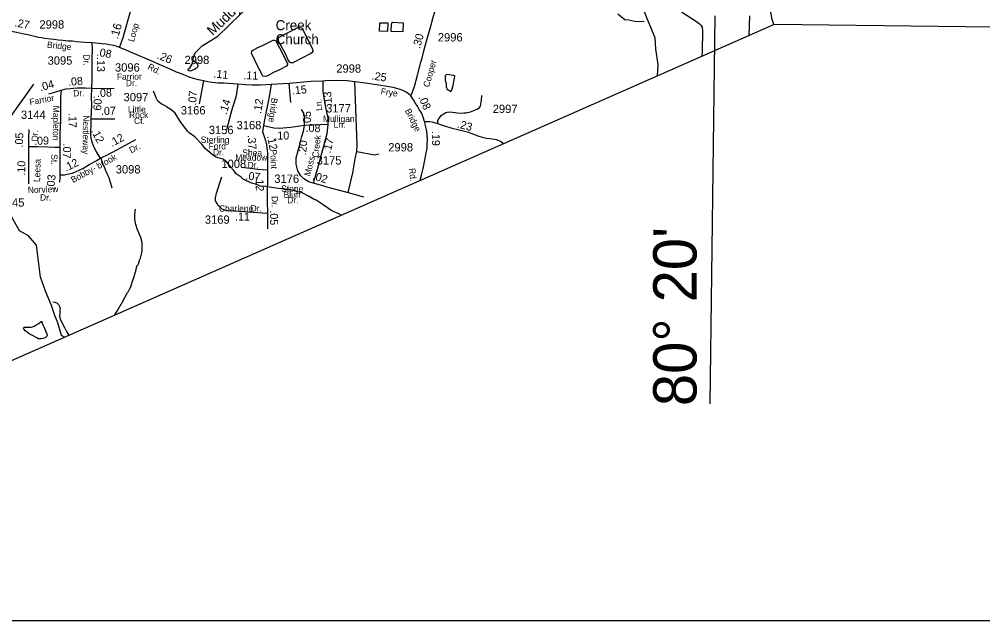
# Model space of a CAD drawing. Extents: x 1547597 to 1699558, y 810033 to 920809.
# Drawn here: x 1595166 to 1609618, y 811336 to 820357 of the extents above; entities that cross this region are included whole.
import ezdxf

# ---------------------------------------------------------------- set-up
doc = ezdxf.new("R2010")
doc.units = 0
for name, color, linetype in [('Exist Boundary Political CountyLine', 7, 'Continuous'), ('Exist Cultural Church with Cemetery Label', 7, 'Continuous'), ('Exist Hydrographic Creek Single Shore', 7, 'Continuous'), ('Exist Hydrographic Misc Water Feature', 7, 'Continuous'), ('Exist Road Non-System Type 51', 7, 'Continuous'), ('Exist Road Secondary Mileage Hundredths English Label', 7, 'Continuous'), ('Exist Road Secondary Type 41 Attributed', 7, 'Continuous'), ('Exist Road Secondary Type 51 Attributed', 7, 'Continuous'), ('Exist Road Secondary Type 51 Label', 7, 'Continuous'), ('Exist Road Secondary Type 51 Number Label', 7, 'Continuous'), ('Map Preparation Inset Cut Line', 7, 'Continuous'), ('Map Preparation Longitude Latitude Label', 7, 'Continuous'), ('Map Preparation Longitude Latitude Lines', 7, 'Continuous'), ('Old_Level_32', 7, 'Continuous')]:
    doc.layers.add(name, color=color, linetype=linetype)

msp = doc.modelspace()

# ---------------------------------------------------------------- linework, layer by layer
at = {"layer": 'Exist Boundary Political CountyLine'}
msp.add_lwpolyline([(1587438, 811881), (1587926, 812095), (1588566, 812375), (1589264, 812687), (1590110, 813060), (1590806, 813364), (1591554, 813702), (1592251, 814009), (1592815, 814258), (1593255, 814450), (1606493, 820282), (1613861, 820194)], dxfattribs=at)
at = {"layer": 'Exist Hydrographic Creek Single Shore'}
for points in [[(1597763, 819736), (1597807, 819853), (1597908, 819960), (1598143, 820106), (1598650, 820591), (1598862, 820882), (1598996, 820945), (1599147, 820942), (1599354, 820840), (1599989, 820965), (1600165, 821056), (1600335, 821296), (1600612, 821441), (1600840, 821665)], [(1604739, 819510), (1604747, 819681), (1604715, 819908), (1604704, 820081), (1604589, 820352), (1604518, 820531), (1604372, 820858), (1604358, 820941), (1604314, 821035), (1604218, 821128), (1603953, 821299), (1603843, 821480), (1603749, 821581)], [(1606483, 820278), (1606458, 820355), (1606434, 820496), (1606374, 820690), (1606353, 820821), (1606296, 821005), (1606292, 821069), (1606284, 821131), (1606274, 821173), (1606245, 821218), (1606177, 821266), (1606161, 821442)], [(1595846, 815591), (1595798, 815614), (1595776, 815699), (1595738, 815817), (1595707, 815899), (1595650, 816063), (1595558, 816281), (1595486, 816490), (1595426, 816967), (1595303, 817111), (1595170, 817185), (1595048, 817398), (1595049, 817431), (1594901, 817647), (1594829, 817832), (1594798, 818043), (1594860, 818341), (1594903, 818425), (1594948, 818700), (1595017, 818863), (1595383, 819384)]]:
    msp.add_lwpolyline(points, dxfattribs=at)
at = {"layer": 'Exist Hydrographic Misc Water Feature'}
for points in [[(1604538, 820317), (1604399, 820322), (1604311, 820341), (1604251, 820350), (1604143, 820432)], [(1600694, 820301), (1600691, 820173), (1600572, 820178), (1600573, 820303), (1600694, 820301)], [(1600758, 820315), (1600927, 820304), (1600920, 820167), (1600747, 820175), (1600746, 820205), (1600751, 820267), (1600758, 820315)], [(1599189, 820154), (1599346, 820232), (1599377, 820235), (1599400, 820227), (1599414, 820211), (1599432, 820181), (1599561, 819922), (1599571, 819890), (1599571, 819874), (1599560, 819859), (1599538, 819843), (1599272, 819704), (1599240, 819704), (1599232, 819711), (1599202, 819743), (1599193, 819761), (1599154, 819850), (1599067, 820011), (1599053, 820051), (1599054, 820075), (1599064, 820091), (1599189, 820154)], [(1598823, 819502), (1598811, 819520), (1598786, 819577), (1598762, 819617), (1598650, 819851), (1598655, 819875), (1598667, 819890), (1598747, 819933), (1598815, 819965), (1598973, 820043), (1598989, 820045), (1599013, 820032), (1599071, 819927), (1599192, 819693), (1599191, 819677), (1599177, 819656), (1599078, 819603), (1598981, 819557), (1598892, 819509), (1598860, 819499), (1598823, 819502)], [(1597777, 819731), (1597792, 819730), (1597800, 819726), (1597816, 819714), (1597837, 819689), (1597847, 819669), (1597847, 819653), (1597838, 819637), (1597826, 819624), (1597810, 819614), (1597737, 819579), (1597714, 819584), (1597700, 819596), (1597698, 819604), (1597704, 819616), (1597728, 819635), (1597747, 819659), (1597759, 819683), (1597759, 819691), (1597777, 819731)], [(1601676, 819518), (1601690, 819513), (1601694, 819509), (1601694, 819501), (1601682, 819426), (1601669, 819366), (1601653, 819308), (1601638, 819270), (1601595, 819301), (1601584, 819312), (1601579, 819323), (1601577, 819338), (1601577, 819382), (1601574, 819395), (1601565, 819418), (1601561, 819434), (1601558, 819481), (1601560, 819505), (1601562, 819513), (1601573, 819527), (1601577, 819530), (1601585, 819532), (1601676, 819518)], [(1599996, 817420), (1599950, 817442), (1599856, 817485), (1599724, 817574), (1599622, 817643), (1599590, 817656), (1599515, 817701), (1599399, 817759), (1599332, 817768), (1599316, 817777), (1599236, 817798), (1599220, 817798), (1599206, 817803), (1599144, 817802), (1599104, 817812), (1599016, 817822), (1598865, 817849), (1598781, 817854), (1598729, 817879), (1598721, 817877), (1598709, 817883), (1598669, 817892), (1598638, 817905), (1598527, 817957), (1598497, 817991), (1598436, 818028), (1598422, 818040), (1598381, 818093), (1598334, 818146), (1598287, 818211), (1598224, 818260), (1598144, 818281), (1598112, 818294), (1598065, 818323), (1597954, 818420), (1597904, 818482), (1597801, 818595), (1597714, 818655), (1597690, 818679), (1597622, 818774), (1597595, 818806), (1597504, 818951), (1597440, 819005), (1597380, 819038), (1597378, 819044), (1597373, 819048), (1597297, 819088), (1597246, 819130), (1597219, 819181), (1597196, 819245), (1597180, 819277)], [(1596599, 815923), (1596642, 815990), (1596716, 816117), (1596790, 816259), (1596798, 816267), (1596813, 816299), (1596821, 816307), (1596840, 816346), (1596876, 816462), (1596882, 816465), (1596920, 816605), (1596920, 816612), (1596937, 816664), (1596943, 816668), (1596953, 816688), (1596970, 816735), (1596970, 816743), (1596983, 816775), (1597004, 816855), (1597009, 816887), (1597008, 817011), (1596992, 817083), (1596930, 817224), (1596923, 817260), (1596915, 817276), (1596904, 817330), (1596901, 817366), (1596902, 817436), (1596906, 817452), (1596906, 817484), (1596911, 817508)], [(1595507, 815816), (1595522, 815775), (1595543, 815723), (1595574, 815649), (1595583, 815623), (1595583, 815612), (1595581, 815604), (1595566, 815588), (1595553, 815578), (1595539, 815572), (1595522, 815568), (1595494, 815564), (1595469, 815564), (1595454, 815566), (1595428, 815578), (1595373, 815610), (1595316, 815641), (1595283, 815664), (1595256, 815685), (1595244, 815698), (1595233, 815715), (1595231, 815724), (1595233, 815732), (1595239, 815737), (1595251, 815739), (1595323, 815738), (1595343, 815740), (1595365, 815745), (1595388, 815755), (1595417, 815769), (1595459, 815794), (1595495, 815822), (1595501, 815823), (1595504, 815822), (1595507, 815816)]]:
    msp.add_lwpolyline(points, dxfattribs=at)
at = {"layer": 'Exist Road Non-System Type 51'}
for p, q in [((1599240, 819108), (1599216, 819394)), ((1596915, 818552), (1596915, 818552)), ((1599742, 817854), (1600098, 817758)), ((1600098, 817758), (1600331, 817692))]:
    msp.add_line(p, q, dxfattribs=at)
for points in [[(1605100, 820470), (1605337, 820312), (1605368, 820290), (1605391, 820269), (1605410, 820240), (1605415, 820179), (1605411, 819884), (1605404, 819803)], [(1606118, 820408), (1606111, 820114)], [(1600232, 818372), (1600234, 818474), (1600227, 818742), (1600202, 819420)], [(1601444, 818797), (1601447, 818839), (1601471, 818880), (1601496, 818915), (1601540, 818942), (1601563, 818958), (1601583, 818966), (1601625, 818968), (1601707, 818960), (1601737, 818956), (1601802, 818950), (1601837, 818952), (1601869, 818954), (1601934, 818969), (1601986, 818987), (1602033, 819008), (1602068, 819032), (1602084, 819056), (1602091, 819082), (1602101, 819144), (1602106, 819212)], [(1596392, 818278), (1596412, 818203), (1596435, 818159), (1596454, 818104), (1596481, 818042), (1596509, 817984), (1596554, 817830)], [(1600098, 817758), (1600171, 818056), (1600207, 818265), (1600232, 818372)], [(1600232, 818372), (1600494, 818324), (1600560, 818338)], [(1598309, 817479), (1598252, 817492), (1598212, 817510), (1598186, 817532), (1598151, 817563), (1598133, 817594), (1598111, 817633), (1598111, 817677), (1598124, 817748), (1598203, 817994)], [(1595670, 816121), (1595701, 816115), (1595730, 816104), (1595755, 816079), (1595769, 816051), (1595778, 816021), (1595776, 815990), (1595775, 815947), (1595771, 815903), (1595775, 815879), (1595790, 815841), (1595844, 815734), (1595873, 815674), (1595909, 815619)]]:
    msp.add_lwpolyline(points, dxfattribs=at)
at = {"layer": 'Exist Road Secondary Type 41 Attributed'}
msp.add_lwpolyline([(1601245, 818826), (1601318, 818823), (1601362, 818817), (1601472, 818784), (1601544, 818759), (1601640, 818730), (1601764, 818701), (1601903, 818663), (1601957, 818644), (1602047, 818610), (1602109, 818590), (1602175, 818575), (1602265, 818564), (1602322, 818552), (1602359, 818541), (1602385, 818530), (1602405, 818512), (1602427, 818491)], dxfattribs=at)
at = {"layer": 'Exist Road Secondary Type 51 Attributed'}
for p, q in [((1597932, 819432), (1597866, 819087)), ((1599795, 818781), (1599443, 818766)), ((1599742, 817854), (1599573, 817900)), ((1598891, 817446), (1598890, 817214))]:
    msp.add_line(p, q, dxfattribs=at)
for points in [[(1596671, 819936), (1596726, 820083), (1596807, 820367), (1596856, 820541), (1596907, 820726)], [(1601040, 819209), (1601059, 819252), (1601094, 819347), (1601138, 819517), (1601191, 819713), (1601208, 819772), (1601232, 819864), (1601292, 820084), (1601331, 820219), (1601374, 820387), (1601398, 820469), (1601429, 820578), (1601467, 820694), (1601498, 820733)], [(1596257, 820002), (1596154, 820009), (1596084, 820015), (1596022, 820021), (1595965, 820028), (1595901, 820030), (1595821, 820039), (1595757, 820046), (1595691, 820053), (1595633, 820059), (1595552, 820069), (1595498, 820077), (1595454, 820084), (1595418, 820096), (1595353, 820108), (1595293, 820122), (1595215, 820137), (1595123, 820158), (1595027, 820180), (1594941, 820199), (1594871, 820216), (1594799, 820231), (1594726, 820249)], [(1596257, 820002), (1596259, 819900), (1596257, 819775), (1596253, 819596), (1596254, 819457), (1596248, 819323)], [(1596671, 819936), (1596618, 819955), (1596584, 819962), (1596520, 819974), (1596468, 819983), (1596408, 819990), (1596367, 819994), (1596257, 820002)], [(1597932, 819432), (1597853, 819447), (1597778, 819469), (1597715, 819491), (1597627, 819527), (1597527, 819566), (1597428, 819607), (1597266, 819681), (1597181, 819717), (1596823, 819870), (1596760, 819899), (1596671, 819936)], [(1598446, 819386), (1598239, 819397), (1598148, 819399), (1598017, 819414), (1597932, 819432)], [(1599719, 819427), (1599543, 819425), (1599216, 819394), (1598947, 819380)], [(1601040, 819209), (1601005, 819239), (1600969, 819265), (1600918, 819290), (1600865, 819309), (1600773, 819332), (1600657, 819352), (1600393, 819392), (1600202, 819420), (1600084, 819432), (1599802, 819441), (1599719, 819427)], [(1599719, 819427), (1599722, 819277), (1599747, 819113), (1599797, 818868), (1599795, 818781)], [(1595610, 819239), (1595716, 819269), (1595794, 819293)], [(1595794, 819293), (1595787, 819187), (1595785, 819051), (1595786, 818828), (1595776, 818644), (1595777, 818433)], [(1595794, 819293), (1595871, 819315), (1595936, 819321), (1595980, 819324), (1596033, 819327), (1596154, 819327), (1596248, 819323)], [(1596248, 819323), (1596247, 819193), (1596248, 819066), (1596243, 818978), (1596240, 818863)], [(1596248, 819323), (1596317, 819321), (1596429, 819322), (1596588, 819318)], [(1598446, 819386), (1598419, 819211), (1598352, 818984), (1598277, 818700)], [(1598947, 819380), (1598783, 819370), (1598742, 819370), (1598659, 819371), (1598559, 819376), (1598446, 819386)], [(1598947, 819380), (1598915, 819196), (1598867, 818949), (1598841, 818824), (1598828, 818757)], [(1601245, 818826), (1601225, 818888), (1601198, 818952), (1601164, 819004), (1601138, 819052), (1601107, 819105), (1601078, 819151), (1601040, 819209)], [(1599443, 818766), (1599445, 818892), (1599433, 818949), (1599401, 819005)], [(1596240, 818863), (1596239, 818749), (1596236, 818698), (1596237, 818613), (1596241, 818585), (1596250, 818533), (1596274, 818466), (1596322, 818368), (1596382, 818273)], [(1596240, 818863), (1596410, 818862), (1596490, 818863), (1596602, 818863)], [(1601182, 817942), (1601200, 818020), (1601224, 818117), (1601250, 818243), (1601271, 818356), (1601283, 818418), (1601287, 818486), (1601290, 818547), (1601284, 818634), (1601273, 818706), (1601245, 818826)], [(1595309, 818703), (1595306, 818576), (1595303, 818508), (1595306, 818443)], [(1598828, 818757), (1598814, 818672), (1598853, 818553), (1598873, 818476), (1598882, 818433), (1598890, 818347), (1598889, 818095)], [(1599443, 818766), (1599241, 818734), (1599066, 818717), (1598984, 818723), (1598828, 818757)], [(1599573, 817900), (1599508, 817920), (1599437, 817965), (1599391, 818011), (1599347, 818083), (1599318, 818185), (1599321, 818281), (1599369, 818461), (1599407, 818600), (1599429, 818680), (1599443, 818766)], [(1599795, 818781), (1599778, 818640), (1599635, 818104), (1599573, 817900)], [(1596382, 818273), (1596471, 818314), (1596557, 818361), (1596706, 818440), (1596915, 818552)], [(1595306, 818443), (1595303, 818308), (1595303, 818039), (1595306, 817891)], [(1595777, 818433), (1595699, 818434), (1595593, 818440), (1595442, 818443), (1595306, 818443)], [(1595777, 818433), (1595777, 818309), (1595773, 818112), (1595773, 818026)], [(1595773, 818026), (1595843, 818026), (1595950, 818047), (1595966, 818051), (1596120, 818117), (1596214, 818178), (1596329, 818241), (1596382, 818273)], [(1598889, 818095), (1598746, 818103), (1598668, 818112), (1598502, 818134)], [(1598889, 818095), (1598885, 817633), (1598891, 817446)], [(1595773, 818026), (1595773, 817975), (1595772, 817916)], [(1598891, 817446), (1598817, 817447), (1598324, 817483)]]:
    msp.add_lwpolyline(points, dxfattribs=at)
at = {"layer": 'Map Preparation Inset Cut Line'}
msp.add_lwpolyline([(1575503, 831307), (1641329, 831307), (1641329, 811336), (1575503, 811336)], close=True, dxfattribs=at)
at = {"layer": 'Map Preparation Longitude Latitude Lines'}
msp.add_line((1605528, 814587), (1605606, 820407), dxfattribs=at)

# ---------------------------------------------------------------- texts
at = {"layer": 'Exist Cultural Church with Cemetery Label'}
for s, p in [('Creek ', (1599012, 820193)), ('Church', (1599012, 819983))]:
    msp.add_text(s, height=150, dxfattribs=at).set_placement(p)
at = {"layer": 'Exist Road Secondary Mileage Hundredths English Label'}
for s, height, rotation, p in [('.27', 120, 349.2329, (1595091, 820251)), ('.16', 125, 74.187, (1596645, 820052)), ('.30', 120, 75.1053, (1601178, 819907)), ('.08', 120, 350.2095, (1596320, 819812)), ('.26', 120, 337.5725, (1597224, 819773)), ('.13', 120, 270.2428, (1596331, 819790)), ('.11', 120, 354.2912, (1598075, 819484)), ('.11', 120, 357.7568, (1598527, 819459)), ('.25', 120, 352.0331, (1600446, 819454)), ('.04', 120, 15.9421, (1595485, 819275)), ('.08', 120, 4.1511, (1595902, 819358)), ('.08', 120, 2.3231, (1596335, 819190)), ('.07', 120, 86.2173, (1597818, 819059)), ('.15', 120, 5.3632, (1599261, 819228)), ('.13', 120, 94.1, (1599860, 819054)), ('.09', 120, 267.2649, (1596286, 819213)), ('.14', 120, 72.7959, (1598276, 818922)), ('.12', 120, 81.2218, (1598794, 818935)), ('.08', 120, 293.0892, (1601150, 819190)), ('.07', 120, 0.6997, (1596392, 818922)), ('.05', 120, 88.9043, (1599539, 818756)), ('.17', 120, 270.2446, (1595906, 818952)), ('.23', 120, 345.3241, (1601728, 818735)), ('.12', 120, 297.6037, (1596239, 818683)), ('.10', 120, 0.2865, (1598993, 818553)), ('.08', 120, 359.1863, (1599460, 818666)), ('.19', 120, 270.4827, (1601355, 818680)), ('.05', 120, 87.2994, (1595219, 818431)), ('.09', 120, 2.0192, (1595391, 818472)), ('.12', 120, 28.8634, (1596557, 818439)), ('.37', 120, 274.0792, (1598591, 818621)), ('.12', 120, 281.7807, (1598880, 818605)), ('.20', 120, 84.3649, (1599466, 818314)), ('.17', 120, 76.4319, (1599833, 818341)), ('.07', 120, 267.6386, (1595826, 818494)), ('.10', 120, 88.3458, (1595253, 818011)), ('.12', 120, 25.9485, (1595868, 818070)), ('.03', 120, 85.2341, (1595694, 817801)), ('.07', 120, 353.6554, (1598554, 817954)), ('.12', 120, 270.5351, (1598713, 817999)), ('.02', 120, 342.7818, (1599556, 817959)), ('.11', 120, 359.9805, (1598403, 817337)), ('.05', 120, 270.4827, (1598927, 817490))]:
    msp.add_text(s, height=height, rotation=rotation, dxfattribs=at).set_placement(p)
at = {"layer": 'Exist Road Secondary Type 51 Label'}
for s, rotation, p in [('Loop', 74.4096, (1596886, 820010)), ('Bridge', 354.3977, (1595579, 819930)), ('Dr.', 270.1736, (1596128, 819831)), ('Rd.', 333.4605, (1597083, 819614)), ('Cooper', 74.3561, (1601314, 819330)), ('Farrior', 0.482, (1596630, 819448)), ('Dr.', 0.124, (1596765, 819353)), ('Dr.', 1.9729, (1595977, 819198)), ('Frye', 352.1012, (1600584, 819231)), ('Farrior', 10.9247, (1595328, 819066)), ('Bridge', 262.8427, (1598949, 819182)), ('Ln.', 94.1, (1599711, 818987)), ('Mapleton', 269.5658, (1595673, 819061)), ('Bridge', 296.8633, (1600947, 818988)), ('Nestleway', 269.3256, (1596123, 818918)), ('Dr.', 89.2043, (1595446, 818525)), ('Creek', 82.7734, (1599651, 818277)), ('Dr.', 28.345, (1596847, 818344)), ('Shea', 359.9805, (1598511, 818309)), ('Point', 272.2377, (1598931, 818402)), ('Leesa', 88.6663, (1595479, 817915)), ('St.', 271.456, (1595644, 818332)), ('Bobby- brook', 28.5089, (1595973, 817899)), ('Meadow', 359.9805, (1598406, 818237)), ('Moss', 76.4319, (1599530, 817996)), ('Dr.', 359.9805, (1598591, 818123)), ('Rd.', 275.6947, (1601012, 818120)), ('Norview', 2.0192, (1595296, 817749)), ('Dr.', 358.7857, (1595477, 817638)), ('Dr.', 270.8624, (1598952, 817705))]:
    msp.add_text(s, height=95, rotation=rotation, dxfattribs=at).set_placement(p)
for s, p in [('Little', (1596795, 818959)), ('Rock', (1596813, 818875)), ('Ct.', (1596888, 818787)), ('Mulligan', (1599723, 818816)), ('Ln.', (1599882, 818732)), ('Sterling', (1597889, 818503)), ('Ford', (1598006, 818406)), ('Dr.', (1598072, 818314)), ('Stone', (1599095, 817770)), ('Bluff', (1599131, 817679)), ('Dr.', (1599185, 817597)), ('Charlene', (1598161, 817472)), ('Dr.', (1598636, 817475))]:
    msp.add_text(s, height=95, dxfattribs=at).set_placement(p)
at = {"layer": 'Exist Road Secondary Type 51 Number Label'}
for s, p in [('2998', (1595469, 820217)), ('2996', (1601445, 820024)), ('3095', (1595591, 819676)), ('3096', (1596602, 819572)), ('2998', (1597645, 819685)), ('2998', (1599922, 819556)), ('3097', (1596731, 819127)), ('3144', (1595191, 818862)), ('3166', (1597589, 818929)), ('3177', (1599769, 818959)), ('2997', (1602268, 818951)), ('3168', (1598426, 818707)), ('3156', (1598009, 818634)), ('2998', (1600701, 818375)), ('1008', (1598198, 818126)), ('3175', (1599627, 818178)), ('3098', (1596614, 818044)), ('3176', (1598992, 817903)), ('3145', (1594872, 817547)), ('3169', (1597950, 817290))]:
    msp.add_text(s, height=125, dxfattribs=at).set_placement(p)
at = {"layer": 'Map Preparation Longitude Latitude Label'}
msp.add_text("80° 20'", height=650, rotation=90, dxfattribs=at).set_placement((1605325, 814555))
at = {"layer": 'Old_Level_32'}
msp.add_text('Muddy', height=150, rotation=43.7512, dxfattribs=at).set_placement((1598067, 820104))

doc.saveas('drawing.dxf')
